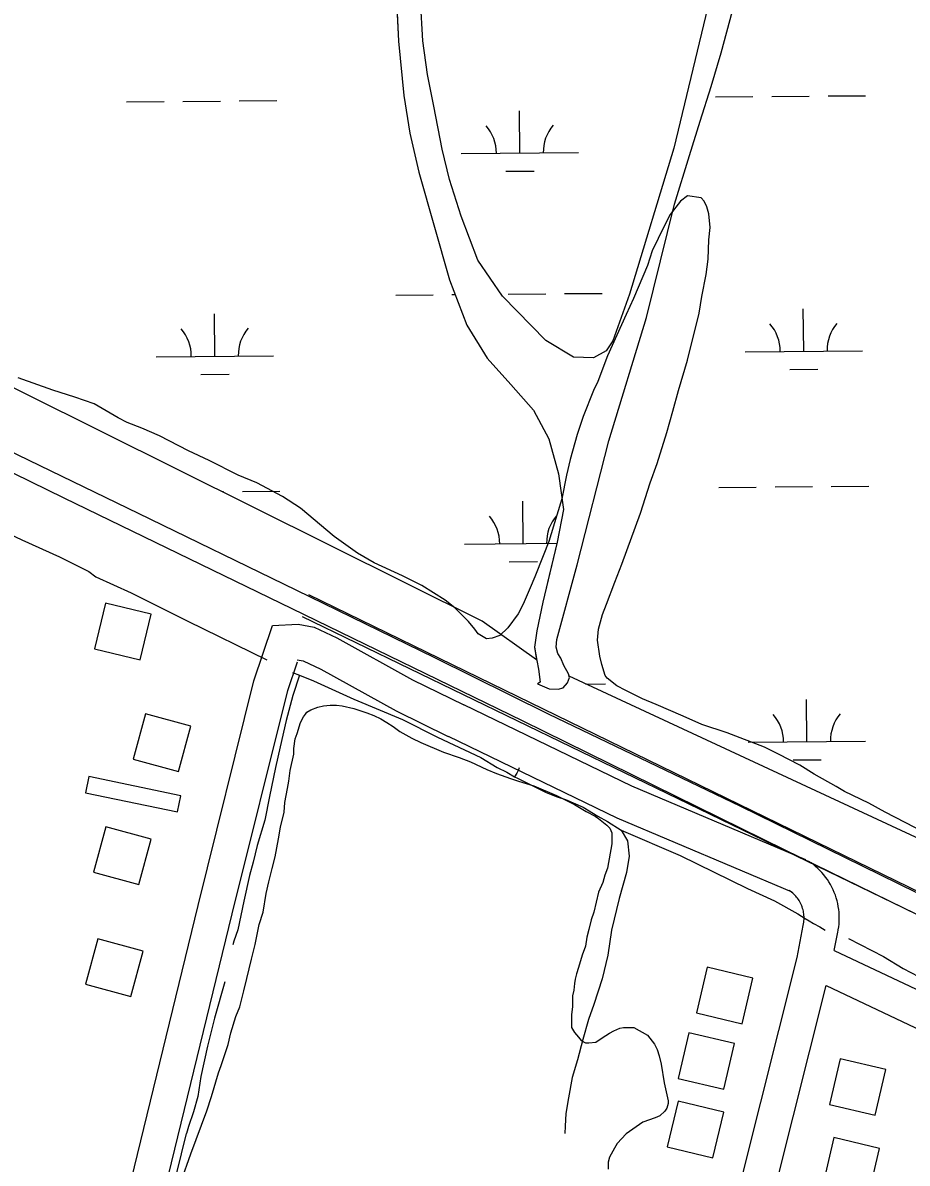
# Model space of a CAD drawing. Extents: x 3567028 to 3605064, y 510945 to 536587.
# Drawn here: x 3591068 to 3591821, y 527387 to 528359 of the extents above; entities that cross this region are included whole.
import ezdxf

# ---------------------------------------------------------------- set-up
doc = ezdxf.new("R2010")
doc.units = 0
for name, color, linetype in [('V-BLDG-OTLN', 7, 'Continuous'), ('V-RAIL-TRAK', 7, 'Continuous'), ('V-ROAD-CNTR', 7, 'Continuous'), ('V-SITE-VEGE', 7, 'Continuous'), ('V-TOPO-SHOR', 7, 'Continuous'), ('V-WETL-SWMP', 7, 'Continuous')]:
    doc.layers.add(name, color=color, linetype=linetype)

msp = doc.modelspace()

# ---------------------------------------------------------------- linework, layer by layer
at = {"layer": 'V-BLDG-OTLN'}
for points in [[(3591137.96, 527864.18), (3591128.77, 527825.25), (3591167.7, 527816.06), (3591176.89, 527854.98)], [(3591200.34, 527720.73), (3591210.88, 527759.32), (3591172.29, 527769.86), (3591161.75, 527731.27)], [(3591124.03, 527716.5), (3591121.16, 527702.79), (3591199.47, 527686.36), (3591202.35, 527700.06)], [(3591166.44, 527624.52), (3591176.98, 527663.11), (3591138.4, 527673.65), (3591127.86, 527635.06)], [(3591159.61, 527529.22), (3591170.15, 527567.8), (3591131.56, 527578.34), (3591121.02, 527539.76)], [(3591680.62, 527505.96), (3591689.9, 527544.87), (3591650.99, 527554.15), (3591641.71, 527515.24)], [(3591665.01, 527450.13), (3591674.29, 527489.04), (3591635.38, 527498.31), (3591626.1, 527459.4)], [(3591764.35, 527476.07), (3591755.18, 527437.13), (3591794.11, 527427.97), (3591803.28, 527466.9)], [(3591655.75, 527391.79), (3591665.02, 527430.7), (3591626.11, 527439.98), (3591616.84, 527401.07)], [(3591758.92, 527408.9), (3591749.75, 527369.97), (3591788.69, 527360.8), (3591797.86, 527399.73)]]:
    msp.add_lwpolyline(points, close=True, dxfattribs=at)
at = {"layer": 'V-RAIL-TRAK'}
for points in [[(3592132.06, 527451.18), (3591932.31, 527548.85), (3591717.34, 527653.88), (3591493.41, 527764), (3591297.1, 527859.49), (3591102.84, 527953.54), (3590888.58, 528058.55), (3590705.43, 528148.84), (3590563.66, 528215.09), (3590452.42, 528271.53), (3590302.39, 528342.87), (3590276.81, 528355.35), (3590171.73, 528406.06)], [(3592150.34, 527459.48), (3591976.41, 527545.36), (3591813.29, 527625.39), (3591679.66, 527690.99), (3591515.58, 527769.64), (3591418.83, 527817.59), (3591300.63, 527875.36), (3591166.3, 527940.74), (3590997.62, 528022.07), (3590875.5, 528081.33), (3590743.47, 528145.3), (3590537.5, 528246.61), (3590414.86, 528305.42), (3590351.95, 528335.56), (3590283.59, 528372.12)]]:
    msp.add_lwpolyline(points, dxfattribs=at)
at = {"layer": 'V-ROAD-CNTR'}
for points in [[(3591311.07, 527871.5), (3592667.25, 527210.98)], [(3590677.55, 525406.65), (3590692.48, 525480.27), (3590736.48, 525651.6), (3590819.13, 525991.48), (3590915.82, 526376.75), (3590998.32, 526721.44), (3591081.14, 527049.6), (3591216.96, 527606.76), (3591264.65, 527798.11), (3591280.37, 527845.08)], [(3591280.37, 527845.08), (3591302.4, 527846.37), (3591315.91, 527843.73), (3591335.12, 527834.78), (3591399.66, 527798.99), (3591443.44, 527777.56)], [(3591305.67, 527853), (3592952.29, 527055.42)], [(3591301.56, 527815.97), (3591306.55, 527814.99), (3591321.49, 527808.03), (3591385.78, 527772.38), (3591430.25, 527750.62)], [(3591072.03, 526890.9), (3591110.26, 527042.38), (3591246.09, 527599.58), (3591293.47, 527789.71), (3591301.66, 527814.19)], [(3591734.99, 527645.68), (3591586.54, 527708.38), (3591443.37, 527777.59)], [(3591723.32, 527618.04), (3591574.17, 527681.04), (3591430.31, 527750.58)], [(3591762.19, 527583.78), (3591762.62, 527585.92), (3591763, 527588.39), (3591763.28, 527590.88), (3591763.44, 527593.37), (3591763.5, 527595.87), (3591763.46, 527598.37), (3591763.3, 527600.86), (3591763.04, 527603.35), (3591762.66, 527605.83), (3591762.19, 527608.28), (3591761.6, 527610.71), (3591760.92, 527613.11), (3591760.13, 527615.49), (3591759.24, 527617.82), (3591758.24, 527620.12), (3591757.15, 527622.37), (3591755.97, 527624.57), (3591754.68, 527626.72), (3591753.32, 527628.81), (3591751.85, 527630.84), (3591750.31, 527632.8), (3591748.68, 527634.7), (3591746.97, 527636.52), (3591745.18, 527638.27), (3591743.31, 527639.94), (3591741.38, 527641.53), (3591739.39, 527643.03), (3591737.66, 527644.22)], [(3591732.77, 527589.65), (3591733.07, 527591.14), (3591733.26, 527592.34), (3591733.39, 527593.53), (3591733.47, 527594.73), (3591733.5, 527595.94), (3591733.47, 527597.14), (3591733.4, 527598.35), (3591733.27, 527599.55), (3591733.09, 527600.73), (3591732.86, 527601.92), (3591732.58, 527603.09), (3591732.25, 527604.25), (3591731.87, 527605.39), (3591731.44, 527606.52), (3591730.96, 527607.62), (3591730.44, 527608.71), (3591729.87, 527609.77), (3591729.25, 527610.8), (3591728.59, 527611.81), (3591727.88, 527612.79), (3591727.14, 527613.73), (3591726.35, 527614.65), (3591725.53, 527615.53), (3591724.67, 527616.37), (3591723.77, 527617.17), (3591722.84, 527617.94), (3591721.87, 527618.67), (3591720.66, 527619.5)], [(3591539.73, 526773.79), (3591618.02, 527104.41), (3591680.89, 527377.04), (3591727.55, 527562.5), (3591732.75, 527589.55)], [(3591759.22, 527568.34), (3591762.21, 527583.88)], [(3591759.22, 527568.34), (3591932.58, 527486.43), (3592049.22, 527436.16)], [(3591568.91, 526766.8), (3591647.23, 527097.59), (3591710.06, 527370), (3591752.42, 527538.38)], [(3591752.42, 527538.38), (3591920.24, 527459.09), (3592037.35, 527408.61)]]:
    msp.add_lwpolyline(points, dxfattribs=at)
at = {"layer": 'V-SITE-VEGE'}
for points in [[(3591836.76, 527668.53), (3591802.66, 527686.18), (3591788.56, 527693.83), (3591767.98, 527703.83), (3591760.93, 527707.95), (3591742.12, 527718.54), (3591729.77, 527726.19), (3591711.55, 527735.6), (3591699.79, 527741.49), (3591668.04, 527753.85), (3591646.29, 527760.91), (3591630.42, 527767.97), (3591607.49, 527777.98), (3591595.73, 527782.69), (3591581.62, 527789.75), (3591573.98, 527793.87), (3591565.75, 527800.33), (3591563.99, 527802.69), (3591561.05, 527812.1), (3591559.29, 527819.15), (3591557.53, 527832.68), (3591558.12, 527842.09), (3591561.66, 527854.43), (3591565.19, 527863.25), (3591572.25, 527882.06), (3591578.14, 527897.35), (3591594.03, 527940.85), (3591602.27, 527966.72), (3591608.15, 527983.18), (3591616.4, 528009.64), (3591621.7, 528027.86), (3591626.41, 528045.5), (3591634.06, 528071.37), (3591644.07, 528111.35), (3591646.43, 528125.46), (3591649.96, 528144.27), (3591651.73, 528157.21), (3591652.32, 528173.67), (3591653.5, 528184.25), (3591652.33, 528196.01), (3591650.57, 528201.9), (3591648.22, 528206.6), (3591645.87, 528209.54), (3591634.11, 528211.31), (3591628.23, 528206.6), (3591619.41, 528195.44), (3591614.11, 528185.44), (3591604.11, 528164.28), (3591599.99, 528151.93), (3591588.21, 528123.72), (3591581.74, 528110.19), (3591565.85, 528074.92), (3591557.62, 528053.17), (3591554.08, 528045.53), (3591545.26, 528023.19), (3591539.96, 528007.9), (3591534.07, 527986.74), (3591531.12, 527973.21), (3591527, 527953.22), (3591522.88, 527939.12), (3591515.82, 527916.77), (3591511.11, 527904.43), (3591504.04, 527886.79), (3591499.93, 527877.39), (3591494.04, 527863.28), (3591489.92, 527855.05)], [(3591489.92, 527855.05), (3591481.1, 527843.29), (3591474.04, 527836.82), (3591467.58, 527834.47), (3591462.87, 527833.89), (3591455.81, 527838.01), (3591452.87, 527842.12), (3591447.59, 527848.59), (3591435.83, 527860.36), (3591427.6, 527866.83), (3591407.62, 527879.18), (3591391.15, 527887.42), (3591367.05, 527898.6), (3591352.94, 527906.84), (3591332.96, 527920.96), (3591304.15, 527945.08), (3591288.87, 527955.08), (3591267.12, 527966.85), (3591251.25, 527973.32), (3591226.56, 527985.68), (3591208.92, 527993.91), (3591184.23, 528006.86), (3591168.95, 528013.33), (3591156.6, 528018.04), (3591148.96, 528022.16), (3591128.38, 528033.93), (3591111.92, 528039.81), (3591093.11, 528045.7), (3591063.71, 528056.29)], [(3591277.31, 527626.88), (3591280.25, 527638.05), (3591282.61, 527648.04), (3591285.55, 527663.33), (3591287.32, 527673.33), (3591290.27, 527686.26), (3591290.86, 527694.49), (3591293.21, 527706.25), (3591294.39, 527712.72), (3591295.57, 527721.54), (3591298.52, 527735.65), (3591298.52, 527740.35), (3591299.7, 527748.58), (3591301.46, 527753.29), (3591304.41, 527762.69), (3591306.76, 527767.4), (3591308.53, 527769.75), (3591309.71, 527771.51), (3591313.23, 527773.27), (3591319.11, 527775.62), (3591323.81, 527776.8), (3591329.7, 527777.38), (3591334.99, 527777.38), (3591339.69, 527776.79), (3591349.69, 527774.43), (3591360.86, 527770.9), (3591366.73, 527768.55), (3591372.62, 527765.61), (3591377.91, 527762.66), (3591383.2, 527759.14), (3591389.08, 527755.02), (3591399.07, 527749.13), (3591406.71, 527745.6), (3591426.11, 527737.36), (3591439.63, 527732.66), (3591449.04, 527729.12), (3591463.15, 527722.65), (3591471.38, 527719.12), (3591483.14, 527715), (3591490.19, 527712.64)], [(3591490.19, 527712.64), (3591503.12, 527708.53), (3591522.52, 527700.29), (3591537.81, 527692.64), (3591547.8, 527686.75), (3591555.44, 527682.64), (3591558.39, 527680.87), (3591562.5, 527677.34), (3591565.44, 527674.99), (3591567.79, 527672.63), (3591569.55, 527668.52), (3591569.55, 527659.11), (3591566.01, 527638.53), (3591563.66, 527632.65), (3591561.89, 527626.19), (3591558.36, 527617.95), (3591554.24, 527600.91), (3591551.89, 527594.44), (3591550.12, 527586.21), (3591548.35, 527579.74), (3591547.17, 527572.1), (3591544.23, 527564.45), (3591541.28, 527553.87), (3591539.52, 527548.58), (3591538.34, 527543.88), (3591537.75, 527540.35), (3591537.16, 527534.47), (3591535.99, 527529.77), (3591535.98, 527520.36), (3591535.39, 527513.89), (3591535.38, 527502.72), (3591537.74, 527498.6), (3591541.26, 527494.49), (3591543.62, 527491.54), (3591547.14, 527489.78), (3591550.08, 527489.78), (3591555.96, 527490.36), (3591561.25, 527493.89), (3591567.72, 527498), (3591571.25, 527499.77), (3591576.54, 527502.12), (3591579.49, 527502.7), (3591588.3, 527502.7), (3591600.06, 527496.23), (3591605.94, 527488.58), (3591608.29, 527483.88), (3591610.05, 527478.58), (3591611.81, 527471.53), (3591614.16, 527455.65), (3591617.68, 527440.36), (3591617.68, 527438.01), (3591616.5, 527433.9), (3591614.74, 527431.55), (3591610.62, 527427.43), (3591606.5, 527425.67), (3591595.92, 527422.15), (3591581.8, 527412.15), (3591574.16, 527403.92), (3591571.8, 527399.81), (3591567.69, 527392.17), (3591566.51, 527388.05), (3591566.5, 527382.17)], [(3591202.54, 527371.73), (3591210.78, 527395.24), (3591224.32, 527431.69), (3591228.44, 527444.04), (3591234.33, 527464.03), (3591236.68, 527470.49), (3591242.57, 527488.13), (3591244.92, 527498.12), (3591249.04, 527512.24), (3591252.58, 527520.47), (3591256.11, 527533.99), (3591258.46, 527544.57), (3591262.59, 527561.03), (3591265.53, 527573.38), (3591269.06, 527590.43), (3591272.6, 527601.01), (3591274.95, 527616.89), (3591277.31, 527626.88)]]:
    msp.add_lwpolyline(points, dxfattribs=at)
at = {"layer": 'V-TOPO-SHOR'}
for points in [[(3591385.94, 528383.05), (3591387.93, 528343.1), (3591392.35, 528296.61), (3591397.44, 528264.7), (3591405.09, 528231.43), (3591431.16, 528139.65), (3591446.15, 528101.02), (3591463.34, 528073.04), (3591483.57, 528050.51), (3591502.85, 528028.64), (3591515.9, 528004.33), (3591524.28, 527974.29), (3591528.44, 527944.02), (3591522.92, 527916.25), (3591516.09, 527887.86), (3591510.69, 527864.96), (3591505.58, 527840.75), (3591503.63, 527826.84)], [(3591653.11, 528379.53), (3591622.52, 528251.88), (3591584.64, 528127.4), (3591570.6, 528087.57), (3591564.66, 528079.24), (3591554.14, 528073.21), (3591536.95, 528073.89), (3591513.25, 528088.1), (3591476.44, 528125.84), (3591455.31, 528156.38), (3591441.16, 528193.86), (3591431.25, 528225.23), (3591425.02, 528251.05), (3591417.96, 528287.54), (3591412.59, 528314.71), (3591408.62, 528343.21), (3591406.43, 528378.22)], [(3591506.16, 527795.46), (3591516.17, 527791.13), (3591523.81, 527790.95), (3591528.21, 527792.21), (3591531.85, 527796.22), (3591533.6, 527800.82), (3591532.59, 527804.13), (3591528.65, 527811.05), (3591526.07, 527817.39), (3591523.7, 527821.27), (3591522.2, 527826.77), (3591522.62, 527833.31), (3591539.95, 527896.82), (3591567.01, 528002.44), (3591599.26, 528107.66), (3591623.1, 528204.06), (3591635.82, 528245.56), (3591644.97, 528274.84), (3591654.4, 528304.39), (3591662.73, 528333.15), (3591672.58, 528368.97)], [(3590942.69, 527976.45), (3591006.92, 527946.51), (3591066.83, 527918.24), (3591098.79, 527903.66), (3591123.98, 527891.11), (3591129.93, 527886.78), (3591159.9, 527873.03), (3591208.25, 527848.75), (3591275.52, 527815.95)], [(3591503.63, 527826.84), (3591505.63, 527815.44), (3591507.08, 527807.95), (3591508.44, 527796.88), (3591506.16, 527795.46)], [(3591297.47, 527805.03), (3591303.33, 527803.03), (3591315.48, 527797.93), (3591349.6, 527782.37), (3591391.29, 527765.24), (3591421.06, 527749.94), (3591457.94, 527732.77), (3591471.87, 527724.36), (3591480.01, 527720.13), (3591486.75, 527716.4), (3591489.21, 527715.1), (3591513.62, 527703.03), (3591522.23, 527699.41), (3591530.26, 527697.05), (3591545.32, 527690.33), (3591557.73, 527682.89), (3591566, 527678.2), (3591577.48, 527670.78), (3591583.01, 527661.64), (3591584.42, 527648.72), (3591582.07, 527634.64), (3591575.8, 527612.57), (3591569.27, 527585.54), (3591566.13, 527564.49), (3591561.46, 527544.1), (3591554.27, 527522.21), (3591549.77, 527509.43), (3591544.87, 527492.45), (3591540.27, 527475.17), (3591535.72, 527460.05), (3591532.67, 527442.73), (3591530.5, 527429.58), (3591529.94, 527418.71), (3591529.48, 527412.36)], [(3591303.33, 527803.03), (3591297.64, 527785.61), (3591292.17, 527764.3), (3591286.98, 527741.9), (3591283, 527724.29), (3591277.91, 527699.56), (3591274.02, 527679.45), (3591267.45, 527657.71), (3591263.86, 527643.5), (3591260.95, 527632.23), (3591255.93, 527610.29), (3591250.86, 527586.03), (3591247.52, 527576.32), (3591246.68, 527573.23)], [(3591490.63, 527723.9), (3591490.01, 527722.37), (3591488.79, 527719.5), (3591486.75, 527716.4)], [(3591577.48, 527670.78), (3591627.94, 527649.4), (3591685.23, 527621.17), (3591708.29, 527610.69), (3591728.23, 527599.66), (3591734.5, 527595.47), (3591737.71, 527593.53), (3591741.39, 527591.43), (3591746.76, 527588.5), (3591751.36, 527585.6)], [(3591771.23, 527578.45), (3591801.02, 527563.3), (3591817.87, 527553.12), (3591830.91, 527546.29), (3591846.75, 527539.08), (3591860.62, 527534.4), (3591917.45, 527506.19), (3591960.31, 527485.3), (3591963.54, 527484.29), (3591981.17, 527473.93), (3592040.67, 527447.37), (3592068.73, 527431.33)], [(3591239.72, 527541.55), (3591231.08, 527510.69), (3591225.08, 527486.91), (3591219.35, 527461.11), (3591216.77, 527443.93), (3591213.2, 527430.81), (3591208.87, 527418.33), (3591207.02, 527412.31)], [(3591168.5, 527262.12), (3591194.43, 527360.36), (3591207.02, 527412.31)]]:
    msp.add_lwpolyline(points, dxfattribs=at)
at = {"layer": 'V-WETL-SWMP'}
for p, q in [((3591156, 528291.25), (3591188, 528291.52)), ((3591204, 528291.66), (3591236, 528291.93)), ((3591252, 528292.06), (3591283.99, 528292.33)), ((3591657.88, 528295.48), (3591689.88, 528295.75)), ((3591705.88, 528295.89), (3591737.88, 528296.16)), ((3591753.88, 528296.29), (3591785.88, 528296.56)), ((3591491.21, 528247.65), (3591490.91, 528283.65)), ((3591441.22, 528247.23), (3591541.21, 528248.07)), ((3591479.34, 528232.12), (3591503.34, 528232.32)), ((3591385.4, 528126.68), (3591417.39, 528126.95)), ((3591433.39, 528127.08), (3591436.03, 528127.11)), ((3591481.38, 528127.49), (3591513.38, 528127.76)), ((3591529.38, 528127.89), (3591561.38, 528128.16)), ((3591231.24, 528074.63), (3591230.93, 528110.63)), ((3591733.12, 528078.87), (3591732.81, 528114.87)), ((3591683.12, 528078.45), (3591783.12, 528079.29)), ((3591181.24, 528074.21), (3591281.24, 528075.06)), ((3591219.37, 528059.1), (3591243.37, 528059.31)), ((3591721.25, 528063.34), (3591745.25, 528063.54)), ((3591660.69, 527962.82), (3591692.69, 527963.09)), ((3591708.69, 527963.23), (3591740.68, 527963.5)), ((3591756.68, 527963.63), (3591788.68, 527963.9)), ((3591237.49, 527959.25), (3591238.8, 527959.26)), ((3591254.8, 527959.4), (3591286.8, 527959.67)), ((3591494.03, 527914.98), (3591493.73, 527950.98)), ((3591444.03, 527914.56), (3591522.68, 527915.23)), ((3591482.16, 527899.45), (3591506.16, 527899.65)), ((3591547.48, 527795.36), (3591564.19, 527795.5)), ((3591735.93, 527746.21), (3591735.62, 527782.2)), ((3591685.93, 527745.78), (3591785.92, 527746.63)), ((3591724.06, 527730.67), (3591748.05, 527730.88))]:
    msp.add_line(p, q, dxfattribs=at)
for points in [[(3591381.77, 528467.82), (3591387.93, 528343.1), (3591392.35, 528296.61), (3591397.44, 528264.7), (3591405.09, 528231.43), (3591431.16, 528139.65), (3591446.15, 528101.02), (3591463.34, 528073.04), (3591483.57, 528050.51), (3591502.85, 528028.65), (3591515.9, 528004.33), (3591524.28, 527974.29), (3591528.44, 527944.02), (3591522.92, 527916.25), (3591510.69, 527864.96), (3591505.58, 527840.75), (3591503.63, 527826.84), (3591505.56, 527815.82), (3591459.24, 527848.93), (3590355.75, 528397.95)], [(3591653.11, 528379.54), (3591622.52, 528251.88), (3591584.64, 528127.4), (3591570.6, 528087.57), (3591564.67, 528079.24), (3591554.14, 528073.21), (3591536.95, 528073.89), (3591513.25, 528088.1), (3591476.44, 528125.84), (3591455.31, 528156.38), (3591441.16, 528193.86), (3591431.25, 528225.23), (3591425.02, 528251.05), (3591417.96, 528287.54), (3591412.59, 528314.71), (3591408.62, 528343.21), (3591406.43, 528378.22)], [(3591993.97, 527587.89), (3591533.25, 527801.97), (3591532.59, 527804.13), (3591528.65, 527811.05), (3591526.07, 527817.39), (3591523.7, 527821.27), (3591522.19, 527826.77), (3591522.62, 527833.31), (3591539.95, 527896.82), (3591567.01, 528002.44), (3591599.26, 528107.66), (3591623.1, 528204.06), (3591635.81, 528245.56), (3591644.97, 528274.84), (3591654.4, 528304.39), (3591662.73, 528333.15), (3591672.58, 528368.97)]]:
    msp.add_lwpolyline(points, dxfattribs=at)
for centre, start, end in [((3591435.97, 528247.66), 359.71153, 41.25519), ((3591546.45, 528248.59), 139.71153, 181.25518), ((3591175.99, 528074.64), 359.71153, 41.25519), ((3591286.47, 528075.58), 139.71153, 181.25518), ((3591677.87, 528078.88), 359.71153, 41.25519), ((3591788.36, 528079.81), 139.71153, 181.25518), ((3591438.78, 527914.99), 359.71153, 41.25519), ((3591549.27, 527915.92), 139.71153, 181.25518), ((3591680.68, 527746.21), 359.71153, 41.25519), ((3591791.16, 527747.15), 139.71153, 181.25518)]:
    msp.add_arc(centre, 35.25, start, end, dxfattribs=at)

doc.saveas('drawing.dxf')
